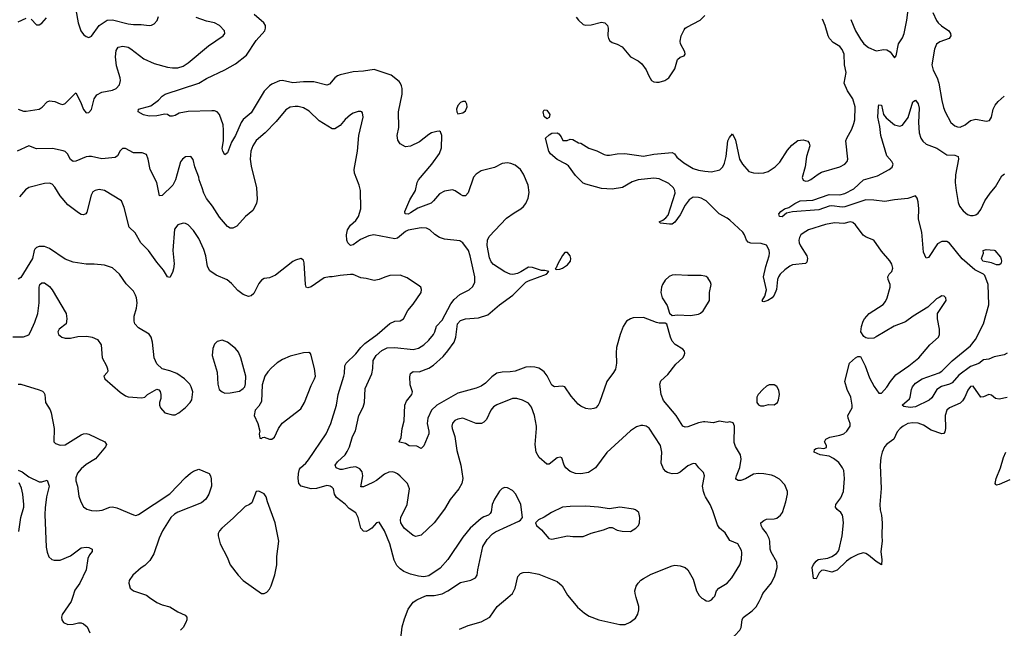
# Model space of a CAD drawing. Header units: inches. Extents: x 1682530 to 1839546, y 640742 to 791647.
# Tile 699 of 923: x 1804761 to 1812289, y 689764 to 694414. Entities that reach past the tile are written whole.
import ezdxf

# ---------------------------------------------------------------- set-up
doc = ezdxf.new("R2010")
doc.units = ezdxf.units.IN
doc.header["$MEASUREMENT"] = 0
for name, color, linetype in [('B8608', 7, 'Continuous'), ('B8609', 7, 'Continuous'), ('B8618', 7, 'Continuous'), ('B8619', 7, 'Continuous')]:
    doc.layers.add(name, color=color, linetype=linetype)

msp = doc.modelspace()

# ---------------------------------------------------------------- linework, layer by layer
at = {"layer": 'B8608', "color": 5}
for points, elevation in [([(1805164.8, 690000), (1805154.9, 689970), (1805086.4, 689870), (1805081.6, 689850), (1805083.8, 689830), (1805097.3, 689810), (1805130, 689794.4), (1805170, 689796.5), (1805210, 689806), (1805230, 689805.7), (1805250, 689798.7), (1805276, 689776), (1805296.4, 689730)], 540), ([(1805754.7, 690000), (1805810, 689962), (1805850, 689944.4), (1805908.7, 689928.7), (1805970, 689890.7), (1806025.2, 689865.2), (1806038.8, 689850), (1806039.3, 689830), (1806032.2, 689810), (1806010, 689769.5), (1805990.2, 689749.8)], 560), ([(1807674.6, 689685.4), (1807685.2, 689774.8), (1807702.6, 689837.4), (1807730, 689910.6), (1807770, 689964.9), (1807797.4, 689982.6), (1807835.8, 690000)], 560), ([(1808123.1, 689756.9), (1808190, 689786.9), (1808290, 689814.7), (1808354.3, 689850), (1808412.1, 689930), (1808493.5, 690000)], 540), ([(1808965.2, 690000), (1809026.2, 689926.2), (1809079.4, 689879.4), (1809116.1, 689856.1), (1809190, 689828.9), (1809350, 689793.7), (1809390, 689793), (1809429.5, 689810.5), (1809470, 689842.8), (1809488, 689872), (1809495.4, 689904.6), (1809494.7, 689930), (1809474.2, 690000)], 540), ([(1809970.2, 690000), (1809975.1, 689995.1), (1810000, 689981.1)], 540)]:
    msp.add_lwpolyline(points, dxfattribs=dict(at, elevation=elevation))
at = {"layer": 'B8609', "color": 5}
for points, elevation in [([(1805190, 694491), (1805207.8, 694390), (1805228.3, 694328.3), (1805250, 694301.6), (1805270, 694286), (1805290, 694278), (1805310, 694287.7), (1805368.9, 694371.1), (1805430, 694410.3), (1805470, 694412.8), (1805590, 694383.2), (1805630, 694377.8), (1805690, 694378.5), (1805750, 694370.4), (1805770, 694373), (1805790, 694382), (1805812.8, 694407.2), (1805822, 694438)], 560), ([(1804750, 693730.5), (1804790, 693715.8), (1804810, 693715.8), (1804910, 693730.4), (1804933.6, 693746.4), (1804970, 693787.7), (1804990, 693794.4), (1805030, 693790.4), (1805070, 693770.4), (1805090, 693766.4), (1805110, 693774.4), (1805190, 693856), (1805227.2, 693787.2), (1805250, 693727.7), (1805270, 693703.7), (1805290, 693704.4), (1805310, 693727.7), (1805330, 693811), (1805350, 693840.5), (1805390, 693860.8), (1805470, 693875.5), (1805498.7, 693890), (1805523.3, 693916.7), (1805530.8, 693949.2), (1805528.1, 693970), (1805502.5, 694062.5), (1805493.4, 694130), (1805499.6, 694180.4), (1805514.2, 694205.8), (1805550, 694211.2), (1805590, 694203.6), (1805612.1, 694192.1), (1805710, 694116.5), (1805790, 694079.6), (1805890, 694052.6), (1805930, 694045.8), (1805970, 694045.5), (1806010, 694060.3), (1806050, 694084.9), (1806204.2, 694215.8), (1806317.2, 694290), (1806329.4, 694310), (1806326.6, 694330), (1806287.6, 694370), (1806249.8, 694389.8), (1806190, 694402.7), (1806111.4, 694431.4)], 540), ([(1804750, 694397.3), (1804810, 694427.3)], 560), ([(1804850, 694418.8), (1804890, 694374.8), (1804910, 694374), (1804930, 694387.3), (1804967, 694430)], 560), ([(1810000, 691341.7), (1809990, 691342.8), (1809950, 691333.1), (1809870, 691302.7), (1809850, 691301), (1809829.8, 691309.8), (1809779.2, 691390), (1809684.3, 691504.3), (1809664.3, 691550), (1809654, 691630), (1809663.8, 691656.2), (1809716.4, 691703.6), (1809778.6, 691781.4), (1809829.7, 691830), (1809842.4, 691850), (1809846.8, 691866.8), (1809843, 691883), (1809830, 691898.4), (1809771.9, 691931.9), (1809750, 691959.5), (1809736.9, 691990), (1809709.4, 692089.4), (1809695.5, 692095.5), (1809650, 692096.9), (1809630, 692102), (1809530, 692138), (1809450, 692136.4), (1809430, 692129.7), (1809401.1, 692110), (1809374.9, 692070), (1809352.1, 692010), (1809324.7, 691910), (1809320.7, 691870), (1809323.5, 691790), (1809315, 691745), (1809302, 691718), (1809250.2, 691649.8), (1809194.9, 691490), (1809184, 691470), (1809164.7, 691450), (1809150, 691442.7), (1809122, 691438), (1809090, 691445.1), (1809050, 691462.4), (1809030, 691476.9), (1808977.7, 691537.7), (1808930, 691609.3), (1808910, 691614.5), (1808850, 691609.5), (1808830, 691622), (1808793.5, 691693.5), (1808770, 691723.6), (1808750, 691739.6), (1808730, 691751.3), (1808699.2, 691759.2), (1808670, 691762.7), (1808630, 691759.4), (1808549, 691729), (1808510, 691723.2), (1808450, 691722.3), (1808410, 691712.9), (1808370, 691685.7), (1808322.3, 691637.7), (1808290, 691615), (1808250, 691598.2), (1808110, 691560.2), (1807950, 691468.1), (1807910.1, 691429.9), (1807882.5, 691370), (1807875.4, 691330), (1807890.2, 691270), (1807888.8, 691250), (1807850, 691159), (1807830, 691139), (1807797.1, 691157.1), (1807738, 691158), (1807710, 691177.2), (1807666.2, 691186.2), (1807661.2, 691190), (1807676.9, 691223.1), (1807684.4, 691290), (1807699.7, 691350), (1807706.3, 691470), (1807719.2, 691500.8), (1807758.4, 691550), (1807765.1, 691570), (1807745.9, 691625.9), (1807744.7, 691684.7), (1807750, 691710.3), (1807770, 691725.3), (1807815, 691725), (1807888.3, 691751.7), (1807924.9, 691775.1), (1807998.4, 691841.6), (1808035.4, 691884.6), (1808081.8, 691950), (1808095.9, 691990), (1808109, 692090), (1808130, 692117.3), (1808169.8, 692130.2), (1808270, 692135.5), (1808339.9, 692160.1), (1808430, 692234.8), (1808531.5, 692310), (1808630, 692408), (1808650, 692419.3), (1808788, 692470), (1808806, 692490), (1808777.2, 692497.2), (1808750, 692497.2), (1808682, 692522), (1808650, 692524.5), (1808593.1, 692486.9), (1808565.8, 692474.2), (1808531.5, 692468.5), (1808510, 692470.8), (1808470, 692487), (1808383.4, 692543.4), (1808364.8, 692564.8), (1808353.9, 692593.9), (1808334, 692690), (1808338.5, 692730), (1808350, 692757.2), (1808483, 692897), (1808540.5, 692939.5), (1808593.7, 692970), (1808612.9, 692987.1), (1808630.9, 693010), (1808647.4, 693050), (1808654.9, 693094.9), (1808649.7, 693150), (1808614.1, 693234.1), (1808591.1, 693270), (1808550, 693303.1), (1808516.6, 693316.6), (1808490, 693321), (1808450, 693315.4), (1808390, 693285.8), (1808290, 693259.1), (1808250, 693235.3), (1808229.6, 693210.4), (1808190, 693092.3), (1808170, 693069.6), (1808150, 693069.7), (1808130, 693078.5), (1808090, 693107.6), (1808070, 693115.3), (1808010, 693104), (1807970, 693083.5), (1807926, 693030), (1807906.8, 693013.2), (1807805.2, 692974.8), (1807750, 692938.2), (1807730, 692929.8), (1807709.4, 692930), (1807706.9, 692950), (1807743.1, 693036.9), (1807786, 693110), (1807800.5, 693170), (1807809.7, 693190), (1807912.4, 693310), (1807970, 693391), (1807985.8, 693434.2), (1807989.2, 693530), (1807978.6, 693558.6), (1807970, 693564), (1807950, 693561.2), (1807910, 693549.3), (1807890, 693538), (1807818.9, 693481.1), (1807750, 693447), (1807710, 693443.7), (1807670, 693466), (1807653, 693493), (1807646, 693530), (1807659.5, 693590), (1807658, 693710), (1807685.4, 693845.4), (1807684.7, 693890), (1807679.7, 693910), (1807670.9, 693930.9), (1807661.3, 693941.3), (1807600.9, 693990), (1807470, 694033.3), (1807390, 694021), (1807310, 694015.8), (1807210, 693993), (1807190, 693985.6), (1807170, 693969.6), (1807130, 693921.6), (1807110, 693915.1), (1807010, 693939.3), (1806930, 693940.2), (1806850, 693931.7), (1806770, 693949), (1806748.4, 693948.4), (1806690, 693922.4), (1806670, 693909), (1806630, 693869.7), (1806530, 693702.7), (1806470, 693650.8), (1806453.7, 693630), (1806410.9, 693530), (1806380.8, 693479.2), (1806350, 693396), (1806330, 693381.2), (1806314, 693410), (1806309.8, 693430), (1806318.3, 693490), (1806319.7, 693570), (1806315.6, 693610), (1806289.6, 693690), (1806270.9, 693710.9), (1806250, 693718.3), (1806230, 693719.1), (1806050, 693713.5), (1805979.4, 693700.6), (1805950, 693683.5), (1805930, 693678), (1805910, 693677.7), (1805890, 693689.7), (1805870, 693692.6), (1805810, 693679.2), (1805750, 693677.7), (1805707.3, 693687.3), (1805668, 693710), (1805668.7, 693730), (1805763.7, 693756.3), (1805821.6, 693798.4), (1805850, 693830.6), (1805874.2, 693845.8), (1806130, 693929.1), (1806190, 693965.3), (1806328.9, 694031.1), (1806410, 694078.5), (1806496, 694144), (1806570, 694255.8), (1806635.6, 694330), (1806641.5, 694350), (1806639.2, 694370), (1806627.2, 694390), (1806554.5, 694454.5)], 520), ([(1809014.3, 694434.3), (1809033.7, 694410), (1809070, 694378.9), (1809090, 694371.6), (1809130, 694374.9), (1809210, 694396.5), (1809233.4, 694390), (1809254.9, 694370), (1809259.5, 694350), (1809258, 694290), (1809263.1, 694270), (1809273.4, 694253.4), (1809290, 694240.5), (1809330, 694228.2), (1809367.5, 694207.5), (1809430.3, 694130.3), (1809490, 694100.4), (1809518.2, 694078.2), (1809551.6, 694031.6), (1809570, 693986), (1809590.4, 693950.4), (1809610, 693940.5), (1809630, 693937.1), (1809650, 693937.1), (1809693.2, 693950), (1809722.7, 693970), (1809770, 694038), (1809791.3, 694110), (1809810, 694127.2), (1809842, 694138), (1809849.4, 694150), (1809846.3, 694170), (1809813.7, 694230), (1809811, 694250), (1809817.7, 694290), (1809841.8, 694338.2), (1809849.6, 694350), (1809862.3, 694357.7), (1809963.5, 694410), (1810000, 694446.1)], 520), ([(1810000, 690780.2), (1809989.7, 690810), (1809982, 690850), (1809995.6, 690930), (1809990, 690954), (1809953.2, 690990), (1809930, 691022), (1809910, 691024), (1809870, 691005.2), (1809810, 690957), (1809790, 690947.8), (1809750, 690943.5), (1809713.7, 690953.7), (1809701.8, 690961.8), (1809682.7, 690982.7), (1809666.2, 691026.2), (1809671, 691110), (1809660.6, 691160.6), (1809573.4, 691293.4), (1809550, 691309.6), (1809525.8, 691314.2), (1809510, 691314.5), (1809477.3, 691302.7), (1809430, 691274), (1809250, 691107.8), (1809162.3, 690990), (1809110, 690955), (1809050, 690943.8), (1809010, 690947.7), (1808970, 690961.5), (1808936.9, 690990), (1808924, 691010), (1808906, 691066), (1808892.3, 691072.3), (1808870, 691067.3), (1808810, 691018.7), (1808790, 691018.7), (1808733, 691070), (1808708.7, 691110), (1808701.4, 691170), (1808713.5, 691290), (1808711.6, 691310), (1808698, 691390), (1808675, 691455), (1808650, 691483.6), (1808606.3, 691506.3), (1808561.4, 691521.4), (1808530, 691520.5), (1808410, 691471.1), (1808384.6, 691455.4), (1808363.7, 691430), (1808330, 691359.5), (1808310, 691338.7), (1808290.8, 691330), (1808250, 691329.7), (1808150, 691369.7), (1808110, 691363), (1808088.2, 691351.8), (1808070, 691332), (1808065.3, 691310), (1808067.1, 691290), (1808087.3, 691230), (1808103.7, 691123.7), (1808132.8, 691010), (1808150.3, 690910), (1808141.7, 690870), (1808119.5, 690830), (1808051.7, 690748.3), (1808010, 690675.1), (1807929.2, 690570.8), (1807830, 690476), (1807790, 690466.6), (1807770, 690472.3), (1807699.5, 690530), (1807675.6, 690570), (1807671.6, 690590), (1807674.7, 690610), (1807722.5, 690710), (1807741.2, 690830), (1807726.8, 690870), (1807670, 690927.8), (1807650, 690944.8), (1807630, 690954.6), (1807610, 690958.7), (1807583, 690957), (1807550, 690942), (1807490, 690894.3), (1807461.5, 690878.5), (1807390, 690846.6), (1807370, 690846), (1807384.4, 690930), (1807378.7, 690958.7), (1807362.2, 690982.2), (1807330, 690998.3), (1807290, 690993.3), (1807230, 690977.6), (1807210, 690977.2), (1807179.5, 690990), (1807173.6, 691010), (1807190, 691037.1), (1807249.1, 691090.9), (1807264.9, 691115.1), (1807281.5, 691150), (1807305.8, 691230), (1807327.6, 691272.4), (1807353.3, 691390), (1807386.4, 691453.6), (1807398.5, 691490), (1807402.4, 691597.6), (1807452.5, 691707.5), (1807460.8, 691750), (1807463.2, 691810), (1807485.6, 691850), (1807530, 691887.8), (1807570, 691906.7), (1807628.9, 691908.9), (1807770, 691893.8), (1807810, 691905.4), (1807850, 691930.2), (1807890, 691966.7), (1807923.8, 692010), (1807934.4, 692030), (1807946.5, 692073.5), (1807990, 692119.5), (1808057.3, 692242.7), (1808082.5, 692277.5), (1808125.6, 692314.4), (1808197.2, 692350), (1808224.9, 692375.1), (1808240.7, 692410), (1808239.7, 692450), (1808206, 692610), (1808193.5, 692650), (1808150, 692709.6), (1808125.1, 692725.1), (1808010, 692737.4), (1807970, 692749.7), (1807933.8, 692773.8), (1807897, 692810), (1807870, 692821.7), (1807830, 692823.8), (1807730, 692807.4), (1807710, 692796.8), (1807650, 692744.8), (1807630, 692739.2), (1807469.5, 692770.5), (1807430, 692762.3), (1807365.7, 692734.3), (1807310, 692693.2), (1807289.5, 692689.5), (1807270, 692708.7), (1807262.9, 692730), (1807259.6, 692770), (1807268.2, 692810), (1807290, 692843.8), (1807330, 692881.3), (1807351.1, 692910), (1807369.6, 692970), (1807366, 693110), (1807356.9, 693150), (1807322, 693242), (1807318, 693270), (1807343.5, 693410), (1807355.1, 693530), (1807386, 693670), (1807383.1, 693703.1), (1807378, 693710), (1807370, 693714), (1807350, 693712.7), (1807310, 693699.5), (1807290, 693687), (1807250, 693651.8), (1807210, 693605.1), (1807170, 693579.5), (1807150, 693580.7), (1807050, 693642.4), (1806974.4, 693714.4), (1806930, 693740.4), (1806890, 693752), (1806868.1, 693751.9), (1806830, 693745.4), (1806795.2, 693724.8), (1806722.8, 693637.2), (1806638, 693550), (1806569.4, 693490.6), (1806542.4, 693450), (1806527.2, 693410), (1806522, 693350), (1806530, 693294.8), (1806571.8, 693130), (1806576.3, 693043.7), (1806570.8, 693010), (1806542.4, 692957.6), (1806487.7, 692910), (1806422, 692838), (1806390, 692820.9), (1806370, 692822), (1806350, 692835.1), (1806290, 692907), (1806235.8, 692990), (1806190, 693047.6), (1806167.8, 693090), (1806157.2, 693130), (1806133.1, 693190), (1806129.6, 693210.4), (1806099.7, 693290), (1806087, 693347), (1806070, 693369), (1806030, 693366), (1806004.9, 693350), (1805990, 693328.7), (1805952.3, 693190), (1805932.1, 693150), (1805850, 693072), (1805830, 693069.3), (1805808.5, 693170), (1805757.8, 693270), (1805743.9, 693350), (1805730, 693384.5), (1805697.4, 693397.4), (1805630, 693398), (1805570, 693429.4), (1805546.8, 693430), (1805530, 693413.2), (1805510, 693373.2), (1805490, 693361.6), (1805390, 693352.4), (1805310, 693369), (1805290, 693369), (1805270, 693366.5), (1805190, 693332.7), (1805170, 693329.8), (1805150, 693346), (1805127.8, 693390), (1805110, 693406.3), (1805092.9, 693412.9), (1805010.8, 693430.8), (1804890, 693428.4), (1804830, 693449.7), (1804741.1, 693410)], 540), ([(1810000, 693035), (1809970, 693050.6), (1809950, 693055.2), (1809910, 693057.4), (1809880.6, 693039.4), (1809850, 692997.4), (1809810, 692924.5), (1809770, 692867.1), (1809760.3, 692859.7), (1809750, 692853.1), (1809730, 692851.9), (1809660.1, 692860.1), (1809649.3, 692870), (1809677.4, 692882.6), (1809700.4, 692899.6), (1809718.6, 692921.4), (1809771.7, 693090), (1809770.5, 693110), (1809759.4, 693130), (1809724.1, 693164.1), (1809650, 693197.9), (1809610, 693203.6), (1809490, 693190.6), (1809444.5, 693175.5), (1809370, 693132.9), (1809290, 693120.2), (1809210, 693124.1), (1809090, 693158), (1809070, 693166.6), (1809010, 693225.1), (1808956.9, 693296.9), (1808933.6, 693313.6), (1808870, 693345.3), (1808820.5, 693390), (1808807.5, 693410), (1808781.2, 693510), (1808810, 693536), (1808830, 693546.8), (1808870, 693551.3), (1808882.8, 693542.8), (1808899.8, 693519.8), (1808912.7, 693492.7), (1808947.3, 693492.7), (1808970, 693502), (1808990, 693498), (1809034, 693474), (1809051.3, 693470), (1809112.1, 693432.1), (1809173.3, 693413.3), (1809230, 693385.3), (1809250, 693380.4), (1809270, 693378.4), (1809329.7, 693390.3), (1809387.3, 693392.7), (1809530, 693371.8), (1809610, 693386), (1809750, 693399.7), (1809766.7, 693390), (1809784.6, 693364.6), (1809839.8, 693319.8), (1809910, 693278.2), (1809950, 693264.5), (1810000, 693258.4)], 480), ([(1807835.8, 690000), (1807870, 690015.5), (1807930, 690014.9), (1807990, 690028.4), (1808033.2, 690050), (1808130, 690114), (1808210, 690133), (1808245.2, 690150), (1808259.5, 690170), (1808262.9, 690210), (1808302.9, 690390), (1808335.8, 690444.2), (1808374.7, 690485.3), (1808398.3, 690501.7), (1808576.6, 690583.4), (1808589.4, 690590.6), (1808604, 690610), (1808593.3, 690710), (1808553.6, 690790), (1808530, 690817), (1808490, 690838), (1808470, 690840.9), (1808450, 690832.7), (1808430, 690812.7), (1808390.4, 690750), (1808372.7, 690710), (1808364.9, 690655.1), (1808357.5, 690642.5), (1808344.7, 690630), (1808310, 690617), (1808290, 690603.7), (1808204, 690530), (1808150, 690460.9), (1808033.4, 690290), (1807975.6, 690224.4), (1807890, 690164.5), (1807850, 690156.9), (1807810, 690162.4), (1807750, 690177.6), (1807698.6, 690198.6), (1807670, 690218), (1807644.7, 690244.7), (1807624.3, 690284.3), (1807590.5, 690410), (1807550.6, 690510), (1807510, 690575.1), (1807490, 690569.4), (1807454.4, 690530), (1807430, 690513), (1807410, 690504.7), (1807390, 690506), (1807369.8, 690529.8), (1807348.7, 690610), (1807330, 690647.6), (1807280.7, 690680.7), (1807250, 690713.7), (1807184.2, 690764.2), (1807168.3, 690790), (1807160.5, 690830), (1807150, 690840.5), (1807135.1, 690850), (1807110, 690856.5), (1807030, 690833.6), (1806990, 690829.9), (1806914, 690850), (1806895.3, 690870), (1806889, 690910), (1806892.4, 690947.6), (1806900.9, 690979.1), (1806908.3, 690991.7), (1806950, 691026.3), (1806970, 691052), (1807104.4, 691250), (1807141.1, 691330), (1807183.5, 691470), (1807195.3, 691550), (1807240.3, 691690), (1807245.1, 691710), (1807247.2, 691770), (1807256.9, 691790), (1807330, 691862), (1807368.5, 691910), (1807400, 691940), (1807494.3, 692010), (1807590, 692094.4), (1807630, 692110.4), (1807670, 692114.9), (1807695.1, 692130), (1807727.9, 692192.1), (1807770, 692240.7), (1807829.3, 692330), (1807833.8, 692353.8), (1807829, 692370), (1807818.9, 692378.9), (1807723.3, 692443.3), (1807670, 692461.6), (1807590, 692458.9), (1807551.6, 692448.4), (1807510, 692429.6), (1807470, 692422.9), (1807410, 692437.6), (1807370, 692441.6), (1807310, 692466.6), (1807290, 692468.3), (1807210, 692461), (1807150, 692449.7), (1807129, 692451), (1807090, 692442), (1806990, 692374), (1806965.1, 692365.1), (1806952.1, 692372.1), (1806946, 692390), (1806936.6, 692556.6), (1806930, 692578), (1806910, 692588.7), (1806870, 692577.2), (1806850, 692566), (1806718, 692462), (1806670, 692442.7), (1806630, 692437.2), (1806610, 692425.2), (1806590, 692399), (1806550, 692322.7), (1806530, 692303.7), (1806510, 692298.4), (1806470, 692315.6), (1806430, 692346.3), (1806379.4, 692399.4), (1806346.6, 692426.6), (1806262.2, 692462.2), (1806215.4, 692495.4), (1806196.4, 692530), (1806183.2, 692610), (1806170, 692658), (1806130, 692742.7), (1806090, 692804.5), (1806050, 692846.6), (1806030, 692858), (1806010, 692860.9), (1805970, 692846), (1805945.3, 692814.7), (1805932.6, 692650), (1805941.1, 692550), (1805937.6, 692510), (1805930, 692482), (1805910, 692444), (1805890, 692449.2), (1805860.6, 692500.6), (1805810, 692561.6), (1805746.3, 692650), (1805687.1, 692710), (1805644.8, 692784.8), (1805597.6, 692830), (1805560.6, 692980.6), (1805539.6, 693030), (1805410, 693109.6), (1805370, 693117.6), (1805338, 693110), (1805321.3, 693098.7), (1805306.7, 693073.3), (1805275.1, 692944.9), (1805268, 692932), (1805250, 692924.5), (1805230, 692927.3), (1805210, 692938.4), (1805130, 693000.5), (1805069.7, 693070), (1805030, 693135.1), (1805010, 693158.4), (1804990, 693165.6), (1804950, 693164.2), (1804830, 693133), (1804805.1, 693114.9), (1804759.4, 693060.6)], 560), ([(1804710, 691990.4), (1804790, 691992.4), (1804830, 692007.7), (1804845.1, 692030), (1804877, 692103), (1804900.5, 692170), (1804909.7, 692250), (1804909.6, 692370.4), (1804915.3, 692390), (1804930, 692404.7), (1804950, 692404.7), (1804990, 692376), (1805010, 692351), (1805116, 692170), (1805121, 692130), (1805116, 692090), (1805062.8, 692050), (1805053.4, 692030), (1805059.1, 692010), (1805084, 691990), (1805110, 691980.3), (1805150, 691980.4), (1805206.9, 691993.1), (1805275.4, 691995.4), (1805316, 691990), (1805357.1, 691970), (1805384.4, 691930), (1805392.7, 691830), (1805425.5, 691770), (1805433.7, 691746.3), (1805434.8, 691730), (1805430, 691718), (1805404.7, 691690), (1805411.3, 691670), (1805530, 691567.7), (1805570, 691540.5), (1805590, 691533.4), (1805695.1, 691524.9), (1805718, 691530), (1805738, 691550), (1805809.3, 691590.7), (1805825.4, 691585.4), (1805834.4, 691574.4), (1805841, 691550), (1805839.8, 691520.2), (1805831.3, 691490), (1805831.3, 691470), (1805838, 691450), (1805870.9, 691410.9), (1805930, 691396.3), (1805950, 691396.3), (1805979, 691410), (1806030, 691450.8), (1806065.2, 691490), (1806077.2, 691510), (1806085.2, 691570), (1806072.3, 691610), (1806060.9, 691630), (1806021.2, 691670), (1805962, 691710), (1805910, 691732.3), (1805850, 691746), (1805810, 691784), (1805789.6, 691830), (1805777.4, 691950), (1805767, 691990), (1805750, 692012.3), (1805670, 692060.7), (1805640.7, 692090), (1805635.6, 692110), (1805637.6, 692150), (1805653.6, 692210), (1805658.4, 692250), (1805654.5, 692290), (1805647, 692310), (1805630, 692339.3), (1805576.4, 692396.4), (1805525.1, 692470), (1805470, 692518.4), (1805410, 692538.7), (1805330, 692546), (1805270, 692546), (1805170, 692561.6), (1805110, 692585.6), (1804990, 692666.6), (1804950, 692680.9), (1804910, 692681.2), (1804890, 692674), (1804878, 692662), (1804871, 692650), (1804859.1, 692590), (1804770, 692446), (1804750, 692432.3)], 580), ([(1810000, 692455.5), (1809970, 692461.1), (1809870, 692459.1), (1809773.8, 692466.2), (1809750, 692463.6), (1809726.4, 692453.6), (1809696.3, 692423.7), (1809675.3, 692390), (1809667.4, 692370), (1809662.3, 692330), (1809671.8, 692290), (1809710.3, 692230), (1809730, 692171), (1809750, 692154.8), (1809790, 692160.4), (1809890, 692155.3), (1809950, 692164.9), (1809967.2, 692172.8), (1809987, 692190), (1810000, 692211.5)], 520), ([(1804750, 691628.7), (1804770, 691630.3), (1804910, 691587), (1804935.4, 691575.4), (1804945.5, 691565.5), (1804952.2, 691550), (1804958.4, 691490), (1804993.9, 691433.9), (1805002, 691410), (1805025.5, 691290), (1805023, 691190), (1805035.8, 691175.8), (1805070, 691162.6), (1805110, 691165.3), (1805230, 691243.2), (1805250, 691251.3), (1805270, 691252.6), (1805290, 691247.4), (1805412.7, 691190), (1805424.9, 691170), (1805417, 691150), (1805339.6, 691060.4), (1805270, 691015.6), (1805230, 690983), (1805204.2, 690950), (1805190, 690914), (1805190.3, 690890), (1805203.2, 690850), (1805213.5, 690773.5), (1805227.4, 690730), (1805250, 690693), (1805275.6, 690675.6), (1805310, 690664.2), (1805350, 690661.5), (1805391.8, 690668.2), (1805450, 690688.8), (1805471.8, 690691.8), (1805503.8, 690683.8), (1805630, 690630.6), (1805650, 690627.3), (1805670, 690633), (1805909, 690791), (1806030, 690915.5), (1806066.6, 690950), (1806090, 690965.5), (1806130, 690980.7), (1806210, 690946), (1806220.7, 690930), (1806226.2, 690906.2), (1806226.4, 690850), (1806208.4, 690790), (1806184.4, 690750), (1806150, 690723.5), (1805969.4, 690650.6), (1805944.6, 690635.4), (1805917.4, 690610), (1805853.4, 690510), (1805827.8, 690452.2), (1805785.7, 690334.3), (1805756.4, 690283.6), (1805716.9, 690243.1), (1805690, 690226), (1805626, 690170), (1805599.3, 690130), (1805594.9, 690110), (1805605.5, 690070), (1805630.4, 690050.4), (1805730, 690017), (1805754.7, 690000)], 560), ([(1804750, 690972.4), (1804780.9, 690960.9), (1804830, 690921.1), (1804910, 690883.8), (1804930, 690882.4), (1804970, 690897.3), (1804987.2, 690850), (1804966, 690770), (1804954.7, 690685.3), (1804953.5, 690633.5), (1804964.1, 690384.1), (1804970, 690346), (1804984.4, 690310), (1805007.3, 690290), (1805024.4, 690284.4), (1805070, 690284.9), (1805150, 690318.4), (1805230, 690378), (1805270, 690383.1), (1805290, 690381.1), (1805314, 690370), (1805314.9, 690350), (1805294.7, 690325.3), (1805282.7, 690297.3), (1805268.9, 690210), (1805220.3, 690110), (1805183.5, 690056.5), (1805164.8, 690000)], 540), ([(1804755.2, 690504.8), (1804770, 690610.8), (1804791.6, 690690), (1804793.2, 690710), (1804784.5, 690790), (1804774.1, 690834.1), (1804756.1, 690876.1)], 540), ([(1808493.5, 690000), (1808529.2, 690030.8), (1808548, 690070), (1808570, 690160.5), (1808590, 690182), (1808610, 690191.5), (1808650, 690193.8), (1808730, 690178.5), (1808870, 690122), (1808908.5, 690090), (1808950, 690018.4), (1808965.2, 690000)], 540), ([(1809474.2, 690000), (1809465.3, 690030), (1809463.9, 690050), (1809474.6, 690085.4), (1809490, 690110.4), (1809508.9, 690131.1), (1809530, 690145.3), (1809590, 690177), (1809750, 690241.6), (1809770, 690246), (1809810, 690242), (1809848.3, 690228.3), (1809870, 690210.7), (1809910, 690141), (1809936.4, 690050), (1809955.1, 690015.1), (1809970.2, 690000)], 540)]:
    msp.add_lwpolyline(points, dxfattribs=dict(at, elevation=elevation))
for points, elevation in [([(1808150, 693788.7), (1808130, 693782), (1808110, 693758), (1808101, 693730), (1808102, 693710), (1808110, 693694), (1808150, 693702.8), (1808170, 693718), (1808181.2, 693750), (1808179, 693770), (1808168.4, 693788.4)], 520), ([(1808790, 693657.2), (1808770, 693674), (1808762.4, 693710), (1808770, 693726.8), (1808790, 693722), (1808810, 693698.8), (1808813.7, 693690), (1808810, 693668)], 480), ([(1808950, 692636), (1808930, 692635.1), (1808910, 692612.7), (1808874.8, 692550), (1808862, 692518), (1808854, 692510), (1808866, 692506), (1808890, 692507.3), (1808910, 692514.8), (1808950, 692542), (1808972, 692570), (1808974, 692590), (1808969.3, 692610)], 520), ([(1806310, 691966.6), (1806270, 691956), (1806250, 691935.3), (1806237.5, 691902.5), (1806233.4, 691850), (1806270, 691722), (1806276.3, 691630), (1806287.3, 691590), (1806310, 691570.8), (1806330, 691562), (1806370, 691564), (1806442.7, 691577.3), (1806470, 691596), (1806481.2, 691610), (1806487.2, 691632.8), (1806489.5, 691690), (1806452.8, 691830), (1806434.3, 691874.3), (1806410, 691902), (1806350, 691949.5)], 580), ([(1806972.7, 691872.7), (1806930, 691869.6), (1806830, 691843.6), (1806770, 691817.6), (1806730, 691791.6), (1806685.7, 691754.3), (1806657.2, 691722.8), (1806636.4, 691690), (1806615.6, 691624.4), (1806610, 691498), (1806590, 691462), (1806561, 691430), (1806554.8, 691390), (1806581, 691330), (1806596, 691270), (1806592, 691250), (1806598, 691218), (1806610, 691214), (1806618, 691222), (1806630, 691224.7), (1806670, 691210.8), (1806690, 691210.8), (1806710, 691226), (1806740.9, 691290), (1806768.2, 691331.8), (1806910, 691440.7), (1806939.7, 691490), (1806990, 691620.7), (1807015.1, 691670), (1807021.6, 691690), (1807014.3, 691750), (1806989.4, 691849.4), (1806984, 691864)], 580), ([(1806590, 690813.2), (1806570, 690808.7), (1806536.4, 690723.6), (1806518, 690710), (1806483.9, 690696.1), (1806393.5, 690606.5), (1806307.7, 690530), (1806287.7, 690510), (1806277.3, 690490), (1806277.3, 690470), (1806294, 690410), (1806348.2, 690308.2), (1806370.3, 690250.3), (1806430.6, 690170), (1806470.3, 690130.3), (1806610, 690031.3), (1806630, 690031.3), (1806650, 690041), (1806670, 690064.7), (1806682.7, 690090), (1806712.1, 690172.1), (1806727.6, 690250), (1806728.1, 690311.9), (1806742, 690430), (1806713.3, 690570), (1806655.1, 690730), (1806645.2, 690770), (1806630, 690792.7)], 580), ([(1809090, 690696.9), (1808970, 690696.2), (1808910, 690689.6), (1808826.8, 690650), (1808770, 690612.7), (1808727.9, 690592.1), (1808704.7, 690570), (1808712, 690550), (1808750, 690518), (1808807.3, 690450), (1808830, 690445.5), (1808949.6, 690470.4), (1808990, 690464.9), (1809070, 690466.4), (1809130, 690490.4), (1809223.3, 690516.7), (1809270, 690534.8), (1809290, 690534.8), (1809330, 690514.8), (1809367.1, 690507.1), (1809430, 690504), (1809472.7, 690530), (1809492, 690550), (1809500.9, 690570), (1809502, 690610), (1809494.5, 690650), (1809470, 690669.5), (1809454.2, 690674.2), (1809350, 690689.3), (1809270, 690678), (1809186, 690690)], 560)]:
    msp.add_lwpolyline(points, close=True, dxfattribs=dict(at, elevation=elevation))
at = {"layer": 'B8618', "color": 5}
for points, elevation in [([(1810000, 689574.6), (1810035.2, 689604.8), (1810105.6, 689650), (1810195.5, 689684.5), (1810229.7, 689710), (1810266.9, 689750), (1810276.9, 689770), (1810285.1, 689830), (1810293.4, 689846.6), (1810361.7, 689898.3), (1810391.5, 689928.5), (1810415.8, 689970), (1810429.2, 690000)], 520), ([(1810000, 689981.1), (1810010, 689975.5), (1810030, 689973), (1810050, 689980.7), (1810066.1, 690000)], 540)]:
    msp.add_lwpolyline(points, dxfattribs=dict(at, elevation=elevation))
at = {"layer": 'B8619', "color": 5}
for points, elevation in [([(1811115.3, 694415.3), (1811150.2, 694330), (1811190, 694264.9), (1811215.3, 694230), (1811250, 694200.8), (1811310, 694177.1), (1811367.5, 694187.5), (1811390, 694184), (1811416, 694170), (1811450, 694122), (1811462, 694138), (1811479.5, 694230), (1811510, 694274.8), (1811522.4, 694310), (1811544.4, 694410), (1811561, 694550)], 480), ([(1810000, 693258.4), (1810050, 693252.3), (1810112.6, 693267.4), (1810137.4, 693290), (1810150, 693318.8), (1810163.1, 693370), (1810176, 693490), (1810186.8, 693513.2), (1810210, 693542), (1810233.4, 693493.4), (1810264.7, 693350), (1810286, 693310), (1810335.8, 693255.8), (1810370, 693243.6), (1810410, 693241.1), (1810450, 693245.3), (1810484.6, 693255.4), (1810537, 693290), (1810573.2, 693326.8), (1810630, 693417.3), (1810665.3, 693454.7), (1810710, 693490.7), (1810750, 693496), (1810786, 693486), (1810798, 693470), (1810802.8, 693450), (1810777.1, 693370), (1810766, 693290), (1810743.8, 693210), (1810750, 693187.7), (1810770, 693181.6), (1810790, 693184.4), (1810810, 693193), (1810864.7, 693235.3), (1810890, 693248.7), (1811030, 693290.3), (1811069.3, 693310), (1811087, 693330), (1811092, 693350), (1811078, 693490), (1811083.7, 693510), (1811122.8, 693577.2), (1811139.5, 693620.5), (1811145.4, 693650), (1811149.7, 693750), (1811131.1, 693810), (1811089.6, 693870), (1811063.6, 693930), (1811079.2, 694010), (1811066.8, 694070), (1811064.4, 694150), (1811050, 694186), (1811030, 694209.7), (1810980.4, 694240.4), (1810951.7, 694270), (1810941.1, 694290), (1810919.8, 694370), (1810899, 694419)], 480), ([(1811743.2, 694470), (1811769.4, 694409.4), (1811783.1, 694390), (1811807.8, 694367.8), (1811864.9, 694330), (1811877.4, 694310), (1811880.3, 694290), (1811868.2, 694270), (1811794.8, 694245.2), (1811771.2, 694228.8), (1811756.2, 694190), (1811734.9, 694070), (1811744, 694030), (1811775.3, 693970), (1811789.1, 693930), (1811810, 693798), (1811824.7, 693744.7), (1811837, 693710), (1811880.4, 693630), (1811910, 693603.1), (1811930, 693594.9), (1811950, 693593.1), (1811989.5, 693610), (1812030, 693643.7), (1812070, 693655.3), (1812150, 693638.4), (1812175.6, 693644.4), (1812189.6, 693670), (1812203.5, 693730), (1812219.5, 693760.5), (1812241.6, 693790), (1812288.8, 693831.2)], 480), ([(1812310, 691867.4), (1812286.5, 691853.5), (1812210, 691837.8), (1812170, 691821.2), (1812130, 691816.8), (1812092.9, 691787.1), (1812030, 691764.9), (1811941.8, 691698.2), (1811890, 691640.2), (1811870, 691628.6), (1811809.2, 691610.8), (1811773.7, 691590), (1811734.4, 691525.6), (1811713, 691507), (1811610, 691457.8), (1811570, 691450.9), (1811520.1, 691460.1), (1811507, 691470), (1811562.8, 691517.2), (1811569.7, 691530.3), (1811578.3, 691590), (1811587.1, 691610), (1811610, 691638), (1811660.9, 691670), (1811790, 691715.3), (1811810, 691727.9), (1811890, 691808.9), (1812030, 691923), (1812067.3, 691970), (1812128.5, 692090), (1812170, 692236), (1812164.5, 692390), (1812139.3, 692459.3), (1812130.5, 692470.5), (1812063.7, 692503.7), (1811966.6, 692586.6), (1811870, 692708.3), (1811850, 692719.2), (1811810, 692719.9), (1811777.2, 692702.8), (1811710, 692598.4), (1811690, 692592.7), (1811670, 692639), (1811658.4, 692790), (1811632.1, 692890), (1811635.4, 692970), (1811630, 693024), (1811623, 693050), (1811610, 693069.5), (1811550, 693047.7), (1811450, 693038.7), (1811375.5, 693024.5), (1811290, 693035.8), (1811230, 693037.1), (1811070, 692984.8), (1811050, 692982.5), (1810970, 692991.1), (1810950, 692989.4), (1810870, 692961.1), (1810670, 692947), (1810624.2, 692935.8), (1810590, 692909), (1810569.5, 692910), (1810566, 692930), (1810579.5, 692950), (1810607.3, 692970), (1810640.6, 692979.4), (1810686, 693010), (1810727.8, 693030), (1810823.6, 693036.4), (1810950, 693077.7), (1811030, 693076.4), (1811070, 693086.3), (1811138.8, 693121.2), (1811213, 693190), (1811318.3, 693221.7), (1811408.2, 693270), (1811431.9, 693288.1), (1811439.7, 693310), (1811429.7, 693330), (1811390, 693374.5), (1811343.7, 693530), (1811338.2, 693598.2), (1811320.5, 693670), (1811326.2, 693753.8), (1811330, 693764.7), (1811350, 693761), (1811366, 693690), (1811385.8, 693665.8), (1811450, 693610.4), (1811490, 693600.3), (1811510.6, 693609.4), (1811553.1, 693666.9), (1811590, 693786), (1811610, 693798.8), (1811630, 693770.7), (1811638.4, 693738.4), (1811633.2, 693630), (1811637.6, 693550), (1811650.2, 693510.2), (1811665.7, 693485.7), (1811690, 693463.2), (1811773.9, 693433.9), (1811850, 693383.2), (1811910, 693380.7), (1811935.8, 693370), (1811938.5, 693350), (1811914.8, 693230), (1811913.4, 693170), (1811920.2, 693110), (1811936.9, 693016.9), (1811947.2, 692990), (1811973.7, 692953.7), (1812006.8, 692926.8), (1812030, 692918.7), (1812050, 692918.4), (1812070, 692923.8), (1812090, 692936.3), (1812110, 692964), (1812140.4, 693030), (1812180.3, 693090), (1812221.9, 693138.1), (1812270, 693220.3), (1812290, 693237.1)], 460), ([(1812310, 691527.3), (1812250, 691516.2), (1812221.3, 691521.3), (1812190, 691546), (1812170, 691551.8), (1812130, 691533.6), (1812110, 691529.6), (1812050, 691614), (1812030, 691612.3), (1812010, 691583.7), (1811986.7, 691530), (1811970, 691503.5), (1811950, 691485.7), (1811870.6, 691450), (1811848.8, 691430), (1811836.1, 691390), (1811838.2, 691290), (1811834.5, 691265.5), (1811826.6, 691253.4), (1811810, 691249.7), (1811730, 691277.6), (1811670, 691316), (1811629.4, 691330.6), (1811590, 691334.1), (1811551.6, 691328.4), (1811515.8, 691310), (1811492, 691290), (1811470, 691266.6), (1811443.7, 691210), (1811390, 691170.8), (1811373, 691150), (1811354.4, 691110), (1811344.1, 691070), (1811338.9, 691010), (1811346.2, 690833.8), (1811338.2, 690710), (1811340.7, 690670), (1811351, 690629), (1811355, 690570), (1811351.1, 690471.1), (1811354, 690430), (1811344.4, 690350), (1811353.4, 690286.6), (1811350.5, 690250), (1811310, 690274), (1811250, 690324.2), (1811230, 690336.9), (1811210, 690340.5), (1811170, 690328.7), (1811118.3, 690301.7), (1811083.2, 690276.8), (1811010, 690209.7), (1810990, 690200.5), (1810970, 690194), (1810910, 690209.4), (1810890, 690205.2), (1810872.5, 690187.5), (1810850, 690142), (1810830, 690146), (1810818.5, 690230), (1810830, 690251.8), (1810850, 690277.1), (1810866.6, 690290), (1810940.7, 690299.3), (1810970, 690312.1), (1811004.9, 690335.1), (1811018.5, 690350), (1811026.6, 690370), (1811049.1, 690470), (1811058, 690570), (1811055.2, 690615.2), (1811051.5, 690630), (1811038.4, 690650), (1811011.1, 690671.1), (1810998.7, 690690), (1810999.7, 690710), (1811038, 690762), (1811058.5, 690810), (1811067.1, 690910), (1811060.7, 690970), (1811051.7, 690991.7), (1811024.8, 691030), (1810983, 691063), (1810950, 691079.4), (1810881.2, 691090), (1810834, 691110), (1810837.2, 691130), (1810850, 691138), (1810870, 691143.8), (1810910, 691139.5), (1810930, 691144.9), (1810930, 691162), (1810914, 691190), (1810924.5, 691210), (1810955.7, 691224.3), (1811030, 691239.3), (1811060.7, 691250), (1811085.4, 691270), (1811109.7, 691310), (1811110.9, 691330), (1811094.3, 691370), (1811091.5, 691390), (1811125.6, 691450), (1811126, 691470), (1811115.1, 691530), (1811087.3, 691590), (1811069.6, 691650), (1811105.2, 691790), (1811150, 691831.3), (1811170, 691842), (1811190, 691842), (1811224, 691770), (1811258, 691678), (1811292.5, 691612.5), (1811330, 691562), (1811350, 691562), (1811390, 691606), (1811417.4, 691650), (1811459.3, 691700.7), (1811558.3, 691770), (1811634, 691830), (1811720.5, 691930), (1811784.7, 691990), (1811792.6, 692010), (1811792.8, 692050), (1811777.6, 692130), (1811778.4, 692170), (1811844, 692270), (1811842, 692290), (1811830, 692302), (1811810, 692304), (1811790, 692293.2), (1811770, 692281.2), (1811703, 692217), (1811592.7, 692150), (1811532.8, 692107.2), (1811447.8, 692072.2), (1811310, 691991.2), (1811290, 691982.4), (1811250, 691978), (1811230, 691982.7), (1811213.8, 691993.8), (1811192.3, 692030), (1811197, 692070), (1811209.5, 692110), (1811220.9, 692130), (1811255.1, 692170), (1811361.5, 692238.5), (1811379.8, 692260.2), (1811393.7, 692290), (1811416, 692370), (1811416.4, 692390), (1811399.7, 692430), (1811399.1, 692450), (1811408.2, 692470), (1811429.6, 692490), (1811436.9, 692516.9), (1811427.9, 692547.9), (1811413.1, 692573.1), (1811350, 692646), (1811290, 692729.4), (1811233.4, 692753.4), (1811210, 692769.4), (1811150, 692847.3), (1811130, 692865.6), (1811110, 692871.1), (1811062, 692858), (1810990, 692861.8), (1810920.7, 692850), (1810792.7, 692810), (1810750, 692784.7), (1810734.3, 692770), (1810722.8, 692750), (1810719, 692730), (1810721.5, 692710), (1810730, 692686), (1810777.8, 692610), (1810783.1, 692590), (1810778.6, 692561.4), (1810768.3, 692551.7), (1810670, 692541.7), (1810647.8, 692532.2), (1810610, 692504.2), (1810575.2, 692470), (1810562.5, 692450), (1810555.3, 692430), (1810546.4, 692353.6), (1810530, 692309.6), (1810513.4, 692290), (1810481.6, 692270), (1810450, 692259.6), (1810441.3, 692261.3), (1810437, 692270), (1810458.1, 692301.9), (1810470.7, 692349.3), (1810446.5, 692450), (1810465, 692530), (1810491.6, 692610), (1810493.5, 692630), (1810490, 692654.5), (1810470, 692691.1), (1810430, 692704.4), (1810350, 692707.8), (1810330, 692714.8), (1810317.8, 692730), (1810303.4, 692770), (1810288.6, 692790), (1810190, 692882.2), (1810170, 692899.3), (1810110, 692932.2), (1810010, 693029.9), (1810000, 693035)], 480), ([(1810000, 692211.5), (1810035.4, 692270), (1810035.1, 692330), (1810046.3, 692390), (1810041.6, 692410), (1810021.7, 692441.7), (1810010, 692453.6), (1810000, 692455.5)], 520), ([(1810429.2, 690000), (1810442.6, 690030), (1810510, 690112), (1810535.1, 690164.9), (1810553.3, 690230), (1810549.7, 690270), (1810506.4, 690346.4), (1810497.5, 690370), (1810496.9, 690430), (1810491.6, 690450), (1810470, 690491.7), (1810440.7, 690530), (1810430.7, 690550), (1810428.2, 690570), (1810450, 690589.2), (1810470, 690597.1), (1810530, 690600.5), (1810550, 690606.3), (1810578.2, 690630), (1810591.8, 690650), (1810619.3, 690730), (1810631, 690790), (1810631, 690810), (1810610, 690861.6), (1810570, 690904), (1810530, 690927.2), (1810510, 690934.8), (1810450, 690944.6), (1810410, 690947.2), (1810370, 690941.1), (1810310, 690906), (1810273.6, 690893.6), (1810253.8, 690893.8), (1810241.7, 690901.7), (1810237, 690910), (1810241.1, 690930), (1810267.8, 690992.2), (1810277.6, 691057.6), (1810270.8, 691090), (1810234.5, 691154.5), (1810224.4, 691184.4), (1810225.6, 691310), (1810215.1, 691335.1), (1810190, 691341.6), (1810170, 691338), (1810110, 691346.6), (1810065.9, 691334.1), (1810000, 691341.7)], 520), ([(1812330, 690898.2), (1812250, 690863), (1812230, 690858), (1812222.7, 690862.7), (1812219.5, 690870), (1812226.6, 690910), (1812259.2, 690990), (1812282.4, 691070), (1812300.5, 691110)], 480), ([(1810066.1, 690000), (1810074.5, 690010), (1810089.3, 690050), (1810105.2, 690070), (1810170, 690110.3), (1810206.3, 690150), (1810267.8, 690250), (1810280.5, 690290), (1810282.5, 690342.5), (1810278.7, 690358.7), (1810251.8, 690410), (1810190, 690435.6), (1810154.1, 690494.1), (1810111.5, 690530), (1810095.8, 690555.8), (1810061, 690661), (1810038.7, 690710), (1810003.5, 690770), (1810000, 690780.2)], 540)]:
    msp.add_lwpolyline(points, dxfattribs=dict(at, elevation=elevation))
for points, elevation in [([(1812250, 692540.7), (1812230, 692542.1), (1812190, 692557.2), (1812124.7, 692570), (1812114.5, 692590), (1812129, 692630), (1812128, 692650), (1812150, 692658.8), (1812210, 692654.8), (1812216, 692650), (1812259.7, 692599.7), (1812265.8, 692585.8), (1812268.1, 692570), (1812261.2, 692550)], 440), ([(1810530, 691623.7), (1810490, 691623.7), (1810470, 691614.5), (1810442, 691590), (1810408, 691550), (1810397.3, 691530), (1810396, 691490), (1810410.6, 691470.6), (1810423.8, 691463.8), (1810450, 691464.9), (1810484.8, 691475.2), (1810530, 691470.7), (1810554, 691490), (1810562.9, 691510), (1810569.6, 691550), (1810563.9, 691583.9), (1810550, 691612.7)], 520)]:
    msp.add_lwpolyline(points, close=True, dxfattribs=dict(at, elevation=elevation))

doc.saveas('drawing.dxf')
